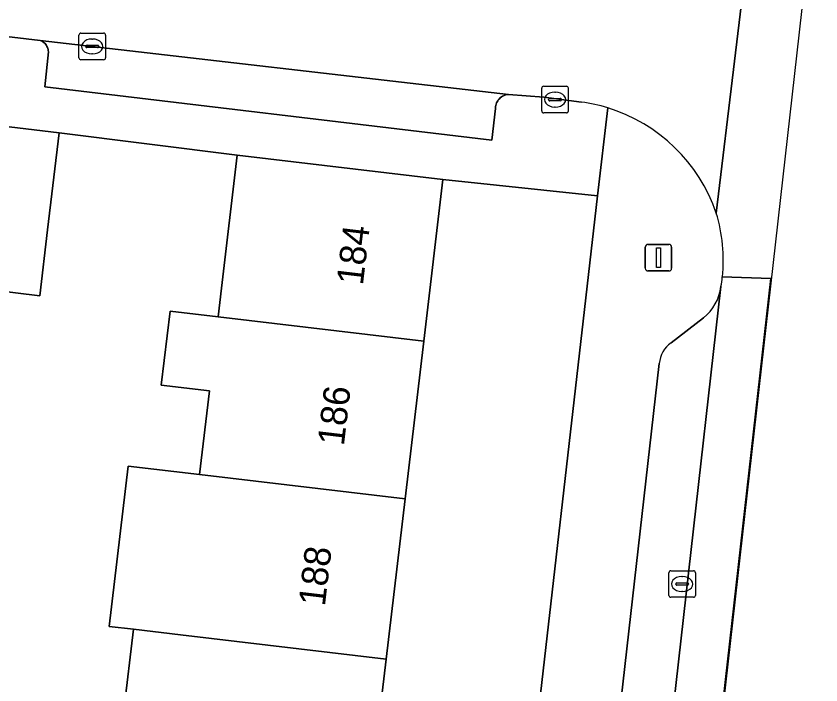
# Model space of a CAD drawing. Extents: x 161692 to 162379, y 380760 to 381678.
# Drawn here: x 162244.38 to 162274.66, y 380945.92 to 380971.08 of the extents above; entities that cross this region are included whole.
import ezdxf

# ---------------------------------------------------------------- set-up
doc = ezdxf.new("R2010")
doc.units = 0
for name, color, linetype in [('IMGEO_Erf', 7, 'Continuous'), ('IMGEO_Kolk', 7, 'Continuous'), ('IMGEO_Lichtmast', 7, 'Continuous'), ('IMGEO_Muur', 7, 'Continuous'), ('IMGEO_Pand', 7, 'Continuous'), ('IMGEO_Pand_nummerreeks', 7, 'Continuous'), ('IMGEO_Parkeervlak_open', 7, 'Continuous'), ('IMGEO_Rijbaan_lokaal_gesloten', 7, 'Continuous'), ('IMGEO_Rijbaan_lokaal_open', 7, 'Continuous'), ('IMGEO_Voetpad_open', 7, 'Continuous')]:
    doc.layers.add(name, color=color, linetype=linetype)

msp = doc.modelspace()

# ---------------------------------------------------------------- linework, layer by layer
at = {"layer": 'IMGEO_Erf'}
for points in [[(162251.652, 380956.98), (162249.843, 380957.194), (162250.173, 380959.979), (162251.982, 380959.765), (162252.11, 380960.848), (162252.702, 380965.848), (162246.002, 380966.693), (162245.568, 380963.035), (162245.275, 380960.562), (162242.612, 380960.877), (162242.282, 380958.084), (162238.345, 380958.55), (162237.89, 380955.416), (162242.048, 380954.928), (162241.34, 380948.897), (162241.014, 380946.125), (162236.856, 380946.614), (162236.473, 380943.205), (162248.074, 380941.901), (162248.798, 380948.016), (162247.886, 380948.124), (162248.6, 380954.151), (162251.28, 380953.834)], [(162266.252, 380964.317), (162260.437, 380964.933), (162259.717, 380958.85), (162259.015, 380952.92), (162258.302, 380946.893), (162257.578, 380940.776), (162263.482, 380940.101)]]:
    msp.add_lwpolyline(points, close=True, dxfattribs=at)
at = {"layer": 'IMGEO_Kolk'}
for p, q in [((162246.748, 380969.511), (162246.748, 380970.363)), ((162246.823, 380970.437), (162247.675, 380970.437)), ((162247.749, 380970.363), (162247.749, 380969.511)), ((162247.05, 380969.98), (162247.448, 380969.98)), ((162247.236, 380970.217), (162247.261, 380970.217)), ((162247.007, 380969.931), (162247.007, 380969.943)), ((162247.445, 380969.894), (162247.047, 380969.894)), ((162247.491, 380969.943), (162247.491, 380969.931)), ((162247.675, 380969.437), (162246.823, 380969.437)), ((162247.259, 380969.657), (162247.234, 380969.657)), ((162264.155, 380967.513), (162264.155, 380968.365)), ((162264.23, 380968.439), (162265.082, 380968.439)), ((162264.643, 380968.219), (162264.668, 380968.219)), ((162265.156, 380968.365), (162265.156, 380967.513)), ((162264.414, 380967.933), (162264.414, 380967.945)), ((162264.852, 380967.896), (162264.454, 380967.896)), ((162264.457, 380967.982), (162264.855, 380967.982)), ((162264.898, 380967.945), (162264.898, 380967.933)), ((162264.666, 380967.659), (162264.641, 380967.659)), ((162265.082, 380967.439), (162264.23, 380967.439)), ((162268.936, 380949.292), (162268.936, 380950.144)), ((162269.011, 380950.218), (162269.863, 380950.218)), ((162269.424, 380949.998), (162269.449, 380949.998)), ((162269.937, 380950.144), (162269.937, 380949.292)), ((162269.195, 380949.712), (162269.195, 380949.724)), ((162269.238, 380949.761), (162269.636, 380949.761)), ((162269.679, 380949.724), (162269.679, 380949.712)), ((162269.633, 380949.675), (162269.235, 380949.675)), ((162269.447, 380949.438), (162269.422, 380949.438)), ((162269.863, 380949.218), (162269.011, 380949.218))]:
    msp.add_line(p, q, dxfattribs=at)
for points in [[(162246.748, 380969.511), (162246.748, 380970.363)], [(162246.823, 380970.437), (162247.675, 380970.437)], [(162247.749, 380970.363), (162247.749, 380969.511)], [(162247.675, 380969.437), (162246.823, 380969.437)], [(162264.155, 380967.513), (162264.155, 380968.365)], [(162264.23, 380968.439), (162265.082, 380968.439)], [(162265.156, 380968.365), (162265.156, 380967.513)], [(162265.082, 380967.439), (162264.23, 380967.439)], [(162268.936, 380949.292), (162268.936, 380950.144)], [(162269.011, 380950.218), (162269.863, 380950.218)], [(162269.937, 380950.144), (162269.937, 380949.292)], [(162269.863, 380949.218), (162269.011, 380949.218)]]:
    msp.add_lwpolyline(points, dxfattribs=at)
for centre, radius, start, end in [((162246.825, 380970.361), 0.0765, 91.552, 178.448), ((162246.825, 380970.361), 0.0765, 91.552, 178.448), ((162247.673, 380970.361), 0.0765, 1.552, 88.448), ((162247.673, 380970.361), 0.0765, 1.552, 88.448), ((162247.047, 380969.94), 0.0403, 85.8775, 175.7526), ((162247.452, 380969.942), 0.0386, 1.7309, 96.639), ((162247.044, 380969.93), 0.0366, 178.938, 274.7102), ((162247.448, 380969.937), 0.043, 264.8664, 352.4533), ((162246.825, 380969.513), 0.0765, 181.552, 268.448), ((162246.825, 380969.513), 0.0765, 181.552, 268.448), ((162247.673, 380969.513), 0.0765, 271.552, 358.448), ((162247.673, 380969.513), 0.0765, 271.552, 358.448), ((162264.232, 380968.363), 0.0765, 91.552, 178.448), ((162264.232, 380968.363), 0.0765, 91.552, 178.448), ((162265.08, 380968.363), 0.0765, 1.552, 88.448), ((162265.08, 380968.363), 0.0765, 1.552, 88.448), ((162264.454, 380967.942), 0.0403, 85.8775, 175.7526), ((162264.451, 380967.932), 0.0366, 178.938, 274.7102), ((162264.855, 380967.939), 0.043, 264.8664, 352.4533), ((162264.859, 380967.944), 0.0386, 1.7309, 96.639), ((162264.232, 380967.515), 0.0765, 181.552, 268.448), ((162264.232, 380967.515), 0.0765, 181.552, 268.448), ((162265.08, 380967.515), 0.0765, 271.552, 358.448), ((162265.08, 380967.515), 0.0765, 271.552, 358.448), ((162269.013, 380950.142), 0.0765, 91.552, 178.448), ((162269.013, 380950.142), 0.0765, 91.552, 178.448), ((162269.861, 380950.142), 0.0765, 1.552, 88.448), ((162269.861, 380950.142), 0.0765, 1.552, 88.448), ((162269.235, 380949.721), 0.0403, 85.8775, 175.7526), ((162269.232, 380949.711), 0.0366, 178.938, 274.7102), ((162269.636, 380949.718), 0.043, 264.8664, 352.4533), ((162269.64, 380949.723), 0.0386, 1.7309, 96.639), ((162269.013, 380949.294), 0.0765, 181.552, 268.448), ((162269.013, 380949.294), 0.0765, 181.552, 268.448), ((162269.861, 380949.294), 0.0765, 271.552, 358.448), ((162269.861, 380949.294), 0.0765, 271.552, 358.448)]:
    msp.add_arc(centre, radius, start, end, dxfattribs=at)
for centre, major_axis, ratio, start_param, end_param in [((162247.235, 380969.937), (-0.387, 0.002), 0.722429, 4.712389, 7.853982), ((162247.26, 380969.937), (-0.39, 0.002), 0.717154, 1.570796, 4.712389), ((162264.642, 380967.939), (-0.387, 0.002), 0.722429, 4.712389, 7.853982), ((162264.667, 380967.939), (-0.39, 0.002), 0.717154, 1.570796, 4.712389), ((162269.423, 380949.718), (-0.387, 0.002), 0.722429, 4.712389, 7.853982), ((162269.448, 380949.718), (-0.39, 0.002), 0.717154, 1.570796, 4.712389)]:
    msp.add_ellipse(centre, major_axis=major_axis, ratio=ratio, start_param=start_param, end_param=end_param, dxfattribs=at)
at = {"layer": 'IMGEO_Lichtmast'}
for p, q in [((162268.152, 380962.492), (162268.942, 380962.492)), ((162268.942, 380962.492), (162268.152, 380962.492)), ((162268.052, 380961.592), (162268.052, 380962.392)), ((162268.052, 380962.392), (162268.052, 380961.592)), ((162269.042, 380962.392), (162269.042, 380961.592)), ((162269.042, 380961.592), (162269.042, 380962.392)), ((162268.942, 380961.492), (162268.152, 380961.492)), ((162268.152, 380961.492), (162268.942, 380961.492))]:
    msp.add_line(p, q, dxfattribs=at)
msp.add_lwpolyline([(162268.472, 380962.367), (162268.622, 380962.367), (162268.622, 380961.617), (162268.472, 380961.617), (162268.472, 380962.367)], dxfattribs=at)
for centre, start, end in [((162268.152, 380962.392), 90, 180), ((162268.152, 380962.392), 90, 180), ((162268.942, 380962.392), 0, 90), ((162268.942, 380962.392), 360, 90), ((162268.152, 380961.592), 180, 270), ((162268.152, 380961.592), 180, 270), ((162268.942, 380961.592), 270, 0), ((162268.942, 380961.592), 270, 0)]:
    msp.add_arc(centre, 0.1, start, end, dxfattribs=at)
at = {"layer": 'IMGEO_Muur'}
msp.add_lwpolyline([(162246.002, 380966.693), (162252.702, 380965.848)], dxfattribs=at)
at = {"layer": 'IMGEO_Pand'}
for points in [[(162246.002, 380966.693), (162239.402, 380967.475), (162238.676, 380961.341), (162242.612, 380960.877), (162245.275, 380960.562), (162245.568, 380963.035)], [(162251.982, 380959.765), (162259.717, 380958.85), (162260.437, 380964.933), (162252.702, 380965.848), (162252.11, 380960.848)], [(162259.717, 380958.85), (162251.982, 380959.765), (162250.173, 380959.979), (162249.843, 380957.194), (162251.652, 380956.98), (162251.28, 380953.834), (162259.015, 380952.92)], [(162259.015, 380952.92), (162251.28, 380953.834), (162248.6, 380954.151), (162247.886, 380948.124), (162248.798, 380948.016), (162250.566, 380947.807), (162258.302, 380946.893)], [(162250.566, 380947.807), (162248.798, 380948.016), (162248.074, 380941.901), (162252.613, 380941.364), (162257.578, 380940.776), (162258.302, 380946.893)]]:
    msp.add_lwpolyline(points, close=True, dxfattribs=at)
at = {"layer": 'IMGEO_Parkeervlak_open'}
msp.add_lwpolyline([(162245.334, 380970.146), (162245.371, 380970.125), (162245.407, 380970.101), (162245.44, 380970.074), (162245.47, 380970.045), (162245.498, 380970.012), (162245.522, 380969.978), (162245.544, 380969.941), (162245.562, 380969.902), (162245.576, 380969.862), (162245.587, 380969.821), (162245.595, 380969.779), (162245.598, 380969.737), (162245.463, 380968.417), (162262.277, 380966.411), (162262.411, 380967.604), (162262.412, 380967.626), (162262.416, 380967.674), (162262.426, 380967.721), (162262.439, 380967.768), (162262.456, 380967.813), (162262.477, 380967.856), (162262.502, 380967.897), (162262.531, 380967.936), (162262.563, 380967.973), (162262.598, 380968.006), (162262.636, 380968.036), (162262.677, 380968.062), (162262.719, 380968.085), (162262.764, 380968.103), (162262.81, 380968.118), (162262.857, 380968.129), (162262.905, 380968.135), (162245.292, 380970.164)], close=True, dxfattribs=at)
for points in [[(162268.458, 380939.345), (162270.898, 380960.909)], [(162270.241, 380959.732), (162269.02, 380958.789)], [(162268.574, 380958.015), (162266.859, 380942.856)]]:
    msp.add_lwpolyline(points, dxfattribs=at)
for centre, radius, start, end in [((162269.128, 380961.125), 1.783, 308.6199, 353.0397), ((162269.657, 380957.907), 1.088, 125.8173, 174.2792)]:
    msp.add_arc(centre, radius, start, end, dxfattribs=at)
at = {"layer": 'IMGEO_Rijbaan_lokaal_gesloten'}
for points in [[(162268.325, 380921.495), (162274.657, 380977.597), (162272.877, 380977.834), (162272.846, 380977.558), (162272.837, 380977.478)], [(162272.093, 380975.108), (162270.719, 380963.672)], [(162270.898, 380960.909), (162268.458, 380939.345), (162267.772, 380933.385), (162267.507, 380931.175), (162266.437, 380921.711), (162268.281, 380921.5), (162272.774, 380961.204), (162270.949, 380961.267)], [(162270.949, 380961.267), (162272.774, 380961.204), (162268.281, 380921.5), (162268.325, 380921.495), (162268.325, 380921.495)]]:
    msp.add_lwpolyline(points, dxfattribs=at)
for centre, radius, start, end in [((162265.043, 380961.916), 5.942, 353.733, 17.1926), ((162264.387, 380962.019), 6.605, 350.3238, 353.4608)]:
    msp.add_arc(centre, radius, start, end, dxfattribs=at)
at = {"layer": 'IMGEO_Rijbaan_lokaal_open'}
for points in [[(162249.998, 380973.973), (162235.388, 380975.654), (162218.041, 380977.706), (162215.824, 380977.959), (162211.998, 380978.391), (162203.973, 380979.287), (162202.907, 380979.427), (162198.434, 380979.943), (162169.492, 380983.06), (162151.798, 380985.204), (162150.086, 380985.412), (162149.526, 380981.366), (162151.213, 380981.156), (162167.574, 380979.115), (162204.645, 380974.845), (162209.076, 380974.336), (162238.139, 380970.987), (162239.743, 380970.803), (162243.486, 380970.372), (162245.292, 380970.164), (162262.905, 380968.135), (162264.234, 380968.027), (162265.65, 380967.846)], [(162270.719, 380963.672), (162272.093, 380975.108)]]:
    msp.add_lwpolyline(points, dxfattribs=at)
for centre, radius, start, end in [((162264.84, 380961.807), 6.093, 72.8433, 82.3574), ((162264.806, 380961.656), 6.247, 18.8232, 72.9585)]:
    msp.add_arc(centre, radius, start, end, dxfattribs=at)
at = {"layer": 'IMGEO_Voetpad_open'}
for points in [[(162144.381, 380978.567), (162151.694, 380977.634), (162237.637, 380967.679), (162239.402, 380967.475), (162246.002, 380966.693), (162252.702, 380965.848), (162260.437, 380964.933), (162266.252, 380964.317), (162266.637, 380967.629)], [(162245.463, 380968.417), (162245.598, 380969.737), (162245.595, 380969.779), (162245.587, 380969.821), (162245.576, 380969.862), (162245.562, 380969.902), (162245.544, 380969.941), (162245.522, 380969.978), (162245.498, 380970.012), (162245.47, 380970.045), (162245.44, 380970.074), (162245.407, 380970.101), (162245.371, 380970.125), (162245.334, 380970.146), (162245.292, 380970.164), (162243.486, 380970.372)], [(162265.65, 380967.846), (162264.234, 380968.027), (162262.905, 380968.135), (162262.857, 380968.129), (162262.81, 380968.118), (162262.764, 380968.103), (162262.719, 380968.085), (162262.677, 380968.062), (162262.636, 380968.036), (162262.598, 380968.006), (162262.563, 380967.973), (162262.531, 380967.936), (162262.502, 380967.897), (162262.477, 380967.856), (162262.456, 380967.813), (162262.439, 380967.768), (162262.426, 380967.721), (162262.416, 380967.674), (162262.412, 380967.626), (162262.411, 380967.604), (162262.277, 380966.411), (162245.463, 380968.417)], [(162266.637, 380967.629), (162266.252, 380964.317), (162263.482, 380940.101), (162263.309, 380938.59), (162261.013, 380918.513), (162260.973, 380918.383), (162261.016, 380913.141), (162261.547, 380913.253), (162262.065, 380913.411), (162262.568, 380913.616), (162263.05, 380913.864), (162263.508, 380914.155), (162263.938, 380914.485), (162264.337, 380914.853), (162264.701, 380915.254), (162265.028, 380915.687), (162265.316, 380916.147), (162265.561, 380916.631), (162265.761, 380917.135), (162265.916, 380917.654), (162266.024, 380918.186), (162266.074, 380918.598), (162266.284, 380920.361)], [(162269.02, 380958.789), (162270.241, 380959.732)], [(162266.859, 380942.856), (162268.574, 380958.015)]]:
    msp.add_lwpolyline(points, dxfattribs=at)
for centre, radius, start, end in [((162264.84, 380961.807), 6.093, 72.8433, 82.3574), ((162264.806, 380961.656), 6.247, 18.8232, 72.9585), ((162265.043, 380961.916), 5.942, 353.733, 17.1926), ((162264.387, 380962.019), 6.605, 350.3238, 353.4608), ((162269.128, 380961.125), 1.783, 308.6199, 353.0397), ((162269.657, 380957.907), 1.088, 125.8173, 174.2792)]:
    msp.add_arc(centre, radius, start, end, dxfattribs=at)

# ---------------------------------------------------------------- texts
at = {"layer": 'IMGEO_Pand_nummerreeks'}
for s, rotation, p in [('184', 83.2504, (162257.426, 380960.931)), ('186', 83.2508, (162256.711, 380954.892)), ('188', 83.2508, (162255.996, 380948.857))]:
    msp.add_text(s, height=1, rotation=rotation, dxfattribs=at).set_placement(p)

doc.saveas('drawing.dxf')
